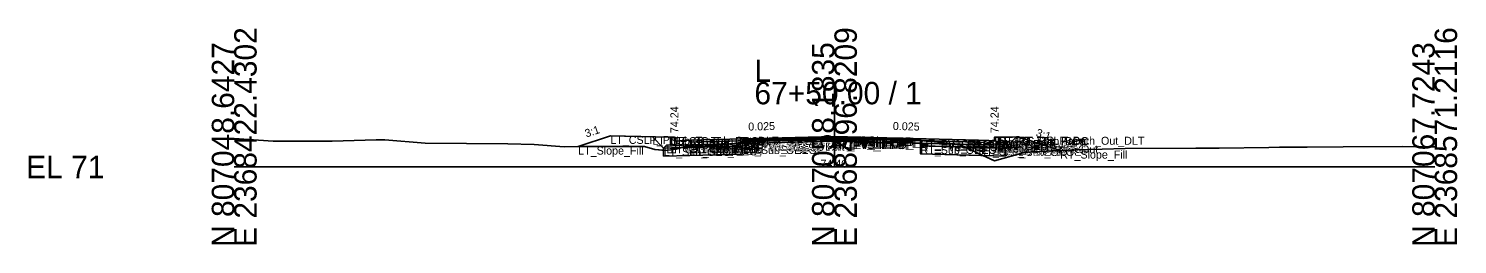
# Model space of a CAD drawing. Extents: x -26 to 8153, y -10 to 9520.
# Drawn here: x 5974.3 to 6152.8, y 7990.3 to 8017.3 of the extents above; entities that cross this region are included whole.
import ezdxf

# ---------------------------------------------------------------- set-up
doc = ezdxf.new("R2010")
doc.units = 0
for name, color, linetype in [('Exist CMT Pavement', 7, 'Continuous'), ('Exist Cross Section Cell', 7, 'Continuous'), ('Exist XS Center Line Elevation Label', 7, 'Continuous'), ('Exist XS Ground Line', 7, 'Continuous'), ('Prop CMT Conc Surface', 7, 'Continuous'), ('Prop CMT Concrete Structures', 7, 'Continuous'), ('Prop CMT Pvmt Course 1', 7, 'Continuous'), ('Prop CMT Pvmt Course 1 CG', 7, 'Continuous'), ('Prop CMT Pvmt Course 1 Wedge', 7, 'Continuous'), ('Prop CMT Pvmt Course 2', 7, 'Continuous'), ('Prop CMT Pvmt Course 2 Wedge', 7, 'Continuous'), ('Prop CMT Pvmt Course 3', 7, 'Continuous'), ('Prop CMT Pvmt Course 3 Wedge', 7, 'Continuous'), ('Prop CMT Pvmt Surface', 7, 'Continuous'), ('Prop CMT Pvmt Wedge Surface 1', 7, 'Continuous'), ('Prop CMT Pvmt Wedge Surface 2', 7, 'Continuous'), ('Prop CMT Pvmt Wedge Surface 3', 7, 'Continuous'), ('Prop CMT Shallow Undercut', 7, 'Continuous'), ('Prop CMT Shallow Undercut Boundary', 7, 'Continuous'), ('Prop CMT Slope Grass', 7, 'Continuous'), ('Prop CMT Subgrade Earthwork', 7, 'Continuous'), ('Prop XS Earthwork Shape', 7, 'Continuous'), ('Prop XS Hydro Elevations', 7, 'Continuous'), ('Prop XS SE Text', 7, 'Continuous'), ('Prop XS Side Slope Text', 7, 'Continuous'), ('Prop XS Subgrade Earthwork', 7, 'Continuous'), ('Scratch_Level_2', 7, 'Continuous'), ('Scratch_Level_6', 7, 'Continuous')]:
    doc.layers.add(name, color=color, linetype=linetype)

msp = doc.modelspace()

# ---------------------------------------------------------------- linework, layer by layer
at = {"layer": 'Exist CMT Pavement'}
for p, q in [((6063.51, 8003.05), (6064.58, 8003.18)), ((6064.58, 8003.18), (6070.11, 8003.3)), ((6070.11, 8003.3), (6074.95, 8003.4)), ((6074.95, 8003.4), (6078.18, 8003.38)), ((6078.18, 8003.38), (6085.76, 8003.31))]:
    msp.add_line(p, q, dxfattribs=at)
at = {"layer": 'Exist Cross Section Cell'}
for p, q in [((6075, 8000), (6075, 8010.64)), ((6000, 8000), (6075, 8000)), ((6075, 8000), (6150, 8000))]:
    msp.add_line(p, q, dxfattribs=at)
at = {"layer": 'Exist XS Ground Line'}
for p, q in [((6000, 8003.55), (6004.88, 8003.25)), ((6004.88, 8003.25), (6005.68, 8003.24)), ((6005.68, 8003.24), (6008.24, 8003.24)), ((6008.24, 8003.24), (6008.87, 8003.22)), ((6008.87, 8003.22), (6012.25, 8003.25)), ((6012.25, 8003.25), (6017.72, 8003.41)), ((6017.72, 8003.41), (6018.81, 8003.38)), ((6018.81, 8003.38), (6023.88, 8003)), ((6023.88, 8003), (6034.17, 8002.89)), ((6034.17, 8002.89), (6037.47, 8002.82)), ((6037.47, 8002.82), (6041.23, 8002.53)), ((6041.23, 8002.53), (6046.56, 8002.58)), ((6046.56, 8002.58), (6049.64, 8002.56)), ((6049.64, 8002.56), (6051.27, 8002.55)), ((6051.27, 8002.55), (6052.57, 8002.18)), ((6052.57, 8002.18), (6053.9, 8002.08)), ((6053.9, 8002.08), (6055.21, 8002.23)), ((6055.21, 8002.23), (6056.33, 8002.57)), ((6056.33, 8002.57), (6058.93, 8002.66)), ((6058.93, 8002.66), (6060.55, 8002.74)), ((6060.55, 8002.74), (6061.11, 8002.78)), ((6061.11, 8002.78), (6063.51, 8003.05)), ((6063.51, 8003.05), (6064.58, 8003.18)), ((6064.58, 8003.18), (6070.11, 8003.3)), ((6070.11, 8003.3), (6074.95, 8003.4)), ((6074.95, 8003.4), (6078.18, 8003.38)), ((6078.18, 8003.38), (6085.76, 8003.31)), ((6085.76, 8003.31), (6089.17, 8002.99)), ((6089.17, 8002.99), (6090.5, 8002.87)), ((6090.5, 8002.87), (6094.98, 8000.77)), ((6094.98, 8000.77), (6098.89, 8001.87)), ((6098.89, 8001.87), (6105.03, 8002.13)), ((6105.03, 8002.13), (6108.46, 8002.21)), ((6108.46, 8002.21), (6111.34, 8002.3)), ((6111.34, 8002.3), (6120.15, 8002.36)), ((6120.15, 8002.36), (6123.05, 8002.34)), ((6123.05, 8002.34), (6129.28, 8002.45)), ((6129.28, 8002.45), (6130.59, 8002.48)), ((6130.59, 8002.48), (6134.06, 8002.49)), ((6134.06, 8002.49), (6138.57, 8002.51)), ((6138.57, 8002.51), (6146.03, 8002.56)), ((6146.03, 8002.56), (6147.66, 8002.53)), ((6147.66, 8002.53), (6150, 8002.52))]:
    msp.add_line(p, q, dxfattribs=at)
at = {"layer": 'Prop CMT Conc Surface'}
for points in [[(6055, 8003.24), (6055, 8003.74), (6054.5, 8003.74)], [(6095, 8003.24), (6095, 8003.74), (6095.5, 8003.74)], [(6057, 8003.37), (6055, 8003.24)], [(6093, 8003.37), (6095, 8003.24)]]:
    msp.add_lwpolyline(points, dxfattribs=at)
at = {"layer": 'Prop CMT Concrete Structures'}
for points in [[(6057, 8003.37), (6055, 8003.24), (6055, 8003.74), (6054.5, 8003.74)], [(6054.5, 8003.74), (6054.5, 8002.72), (6057, 8002.78)], [(6093, 8003.37), (6095, 8003.24), (6095, 8003.74), (6095.5, 8003.74)], [(6095.5, 8003.74), (6095.5, 8002.72), (6093, 8002.78)], [(6057, 8002.78), (6057, 8003.37)], [(6093, 8002.78), (6093, 8003.37)]]:
    msp.add_lwpolyline(points, dxfattribs=at)
at = {"layer": 'Prop CMT Pvmt Course 1'}
for points in [[(6075, 8003.82), (6057, 8003.37)], [(6063.51, 8003.4), (6075, 8003.69)], [(6075, 8003.57), (6075, 8003.82)], [(6075, 8003.82), (6093, 8003.37)], [(6075, 8003.57), (6075, 8003.82)], [(6075, 8003.69), (6075, 8003.57), (6075, 8003.57)], [(6085.76, 8003.42), (6075, 8003.69)], [(6075, 8003.69), (6075, 8003.57), (6075, 8003.57)], [(6057, 8003.37), (6057, 8003.12)], [(6057, 8003.12), (6063.51, 8003.28)], [(6063.51, 8003.28), (6063.51, 8003.4)], [(6085.76, 8003.3), (6085.76, 8003.42)], [(6093, 8003.12), (6085.76, 8003.3)], [(6093, 8003.37), (6093, 8003.12)]]:
    msp.add_lwpolyline(points, dxfattribs=at)
at = {"layer": 'Prop CMT Pvmt Course 1 CG'}
for points in [[(6057, 8002.78), (6054, 8002.71), (6053.66, 8002.37)], [(6053.66, 8002.37), (6057, 8002.45)], [(6057, 8002.45), (6057, 8002.78)], [(6093, 8002.78), (6096, 8002.71), (6096.34, 8002.37)], [(6093, 8002.45), (6093, 8002.78)], [(6096.34, 8002.37), (6093, 8002.45)]]:
    msp.add_lwpolyline(points, dxfattribs=at)
at = {"layer": 'Prop CMT Pvmt Course 1 Wedge'}
for points in [[(6075, 8003.69), (6063.51, 8003.4)], [(6075, 8003.69), (6085.76, 8003.42)]]:
    msp.add_lwpolyline(points, dxfattribs=at)
at = {"layer": 'Prop CMT Pvmt Course 2'}
for points in [[(6063.51, 8003.28), (6057, 8003.12)], [(6057, 8003.12), (6057, 8002.79)], [(6057, 8002.79), (6063.51, 8002.95)], [(6063.51, 8002.95), (6063.51, 8003.28)], [(6085.76, 8002.97), (6085.76, 8003.3)], [(6085.76, 8003.3), (6093, 8003.12)], [(6093, 8002.79), (6085.76, 8002.97)], [(6093, 8003.12), (6093, 8002.79)]]:
    msp.add_lwpolyline(points, dxfattribs=at)
at = {"layer": 'Prop CMT Pvmt Course 2 Wedge'}
for points in [[(6075, 8003.57), (6063.51, 8003.28)], [(6075, 8003.57), (6085.76, 8003.3)]]:
    msp.add_lwpolyline(points, dxfattribs=at)
at = {"layer": 'Prop CMT Pvmt Course 3'}
for points in [[(6063.51, 8002.95), (6057, 8002.79)], [(6057, 8002.79), (6057, 8002.45)], [(6057, 8002.45), (6063.51, 8002.62)], [(6063.51, 8002.62), (6063.51, 8002.95)], [(6085.76, 8002.97), (6093, 8002.79)], [(6085.76, 8002.63), (6085.76, 8002.97)], [(6093, 8002.45), (6085.76, 8002.63)], [(6093, 8002.79), (6093, 8002.45)]]:
    msp.add_lwpolyline(points, dxfattribs=at)
at = {"layer": 'Prop CMT Pvmt Course 3 Wedge'}
for points in [[(6075, 8003.24), (6063.51, 8002.95)], [(6075, 8003.24), (6085.76, 8002.97)]]:
    msp.add_lwpolyline(points, dxfattribs=at)
at = {"layer": 'Prop CMT Pvmt Surface'}
for points in [[(6075, 8003.82), (6057, 8003.37)], [(6075, 8003.82), (6093, 8003.37)]]:
    msp.add_lwpolyline(points, dxfattribs=at)
at = {"layer": 'Prop CMT Pvmt Wedge Surface 1'}
for points in [[(6075, 8003.69), (6063.51, 8003.4)], [(6075, 8003.69), (6085.76, 8003.42)], [(6057, 8003.12), (6057, 8003.37)], [(6063.51, 8003.28), (6057, 8003.12)], [(6063.51, 8003.4), (6063.51, 8003.28)], [(6085.76, 8003.42), (6085.76, 8003.3)], [(6085.76, 8003.3), (6093, 8003.12)], [(6093, 8003.12), (6093, 8003.37)]]:
    msp.add_lwpolyline(points, dxfattribs=at)
at = {"layer": 'Prop CMT Pvmt Wedge Surface 2'}
for points in [[(6075, 8003.57), (6057, 8003.12)], [(6057, 8003.12), (6057, 8003.37)], [(6075, 8003.57), (6093, 8003.12)], [(6093, 8003.12), (6093, 8003.37)]]:
    msp.add_lwpolyline(points, dxfattribs=at)
at = {"layer": 'Prop CMT Pvmt Wedge Surface 3'}
for points in [[(6057, 8002.79), (6057, 8003.37)], [(6075, 8003.24), (6057, 8002.79)], [(6075, 8003.24), (6093, 8002.79)], [(6093, 8002.79), (6093, 8003.37)]]:
    msp.add_lwpolyline(points, dxfattribs=at)
at = {"layer": 'Prop CMT Shallow Undercut'}
for points in [[(6053.9, 8002.08), (6055.21, 8002.23), (6055.83, 8002.42), (6063.51, 8002.62), (6063.51, 8001.62), (6053.66, 8001.37), (6053.66, 8002.1)], [(6085.76, 8002.63), (6091.31, 8002.5), (6093.56, 8001.44), (6085.76, 8001.63)]]:
    msp.add_lwpolyline(points, close=True, dxfattribs=at)
at = {"layer": 'Prop CMT Shallow Undercut Boundary'}
for p, q in [((6053.66, 8002.37), (6053.66, 8001.37)), ((6063.51, 8002.62), (6063.51, 8001.62)), ((6085.76, 8002.63), (6085.76, 8001.63)), ((6096.34, 8002.37), (6096.34, 8001.37)), ((6053.66, 8001.37), (6063.51, 8001.62)), ((6096.34, 8001.37), (6085.76, 8001.63))]:
    msp.add_line(p, q, dxfattribs=at)
at = {"layer": 'Prop CMT Slope Grass'}
for points in [[(6054.5, 8003.74), (6047, 8003.89), (6042.98, 8002.55)], [(6095.5, 8003.74), (6098, 8003.79), (6103.21, 8002.05)]]:
    msp.add_lwpolyline(points, dxfattribs=at)
at = {"layer": 'Prop CMT Subgrade Earthwork'}
for points in [[(6057, 8002.45), (6053.66, 8002.37), (6052.25, 8003.78)], [(6093, 8002.45), (6096.34, 8002.37), (6097.75, 8003.78)], [(6063.51, 8002.62), (6057, 8002.45)], [(6063.51, 8002.62), (6063.53, 8003.05)], [(6085.76, 8002.63), (6085.75, 8003.31)], [(6085.76, 8002.63), (6093, 8002.45)]]:
    msp.add_lwpolyline(points, dxfattribs=at)
at = {"layer": 'Prop XS Earthwork Shape'}
for points in [[(6047, 8003.89), (6042.98, 8002.55), (6046.56, 8002.58), (6049.64, 8002.56), (6051.27, 8002.55), (6052.57, 8002.18), (6053.66, 8002.1), (6053.66, 8002.37), (6052.25, 8003.78)], [(6098, 8003.79), (6103.21, 8002.05), (6098.89, 8001.87), (6094.98, 8000.77), (6093.56, 8001.44), (6096.34, 8001.37), (6096.34, 8002.37), (6097.75, 8003.78)], [(6053.66, 8002.1), (6053.66, 8001.37), (6063.51, 8001.62), (6063.51, 8002.62), (6057, 8002.45), (6055.83, 8002.42), (6055.21, 8002.23), (6053.9, 8002.08)], [(6053.66, 8002.37), (6053.66, 8002.1), (6053.9, 8002.08), (6055.21, 8002.23), (6055.83, 8002.42)], [(6058.93, 8002.66), (6060.55, 8002.74), (6061.11, 8002.78), (6063.51, 8003.05), (6063.53, 8003.05), (6063.51, 8002.62), (6057, 8002.45), (6055.83, 8002.42), (6056.33, 8002.57)], [(6085.76, 8003.31), (6089.17, 8002.99), (6090.5, 8002.87), (6091.31, 8002.5), (6085.76, 8002.63), (6085.75, 8003.31)], [(6093.56, 8001.44), (6085.76, 8001.63), (6085.76, 8002.63), (6091.31, 8002.5)], [(6096.34, 8002.37), (6096.34, 8001.37), (6093.56, 8001.44), (6091.31, 8002.5), (6093, 8002.45)]]:
    msp.add_lwpolyline(points, close=True, dxfattribs=at)
at = {"layer": 'Prop XS Subgrade Earthwork'}
for p, q in [((6053.66, 8002.37), (6063.51, 8002.62)), ((6085.76, 8002.63), (6096.34, 8002.37))]:
    msp.add_line(p, q, dxfattribs=at)
at = {"layer": 'Scratch_Level_6'}
for points in [[(6053.9, 8002.08), (6055.21, 8002.23), (6055.83, 8002.42), (6063.51, 8002.62), (6063.51, 8001.62), (6053.66, 8001.37), (6053.66, 8002.1)], [(6085.76, 8002.63), (6091.31, 8002.5), (6093.56, 8001.44), (6085.76, 8001.63)]]:
    msp.add_lwpolyline(points, close=True, dxfattribs=at)

# ---------------------------------------------------------------- texts
at = {"layer": 'Exist Cross Section Cell'}
for s, p in [('E 2368422.4302', (6002.8, 7990)), ('E 2368496.8209', (6077.8, 7990)), ('E 2368571.2116', (6152.8, 7990)), ('N 807048.6427', (6000, 7990)), ('N 807058.1835', (6075, 7990)), ('N 807067.7243', (6150, 7990))]:
    msp.add_text(s, height=2.8, rotation=90, dxfattribs=at).set_placement(p)
for s, p in [('L', (6065, 8010.64)), ('67+50.00 / 1', (6065, 8007.84)), ('EL 71', (5974, 7998.6))]:
    msp.add_text(s, height=2.8, dxfattribs=at).set_placement(p)
at = {"layer": 'Exist XS Center Line Elevation Label'}
msp.add_text('74.40', height=1, dxfattribs=at).set_placement((6073.25, 7999.9))
at = {"layer": 'Prop XS Hydro Elevations'}
for p in [(6055.5, 8004.24), (6095.5, 8004.24)]:
    msp.add_text('74.24', height=1, rotation=90, dxfattribs=at).set_placement(p)
at = {"layer": 'Prop XS SE Text'}
for rotation, p in [(1.4321, (6064.24, 8004.55)), (358.5679, (6082.29, 8004.63))]:
    msp.add_text('0.025', height=1, rotation=rotation, dxfattribs=at).set_placement(p)
at = {"layer": 'Prop XS Side Slope Text'}
for rotation, p in [(18.4349, (6044, 8003.68)), (341.5651, (6100.09, 8003.88))]:
    msp.add_text('3:1', height=1, rotation=rotation, dxfattribs=at).set_placement(p)
at = {"layer": 'Scratch_Level_2'}
for s, p in [('LT_CSLP_Pnt', (6047, 8002.89)), ('LT_Sub_Trench_Out_DLT', (6052.25, 8002.78)), ('LT_CG_Top_BOC', (6054.5, 8002.74)), ('LT_CG_Top_Face', (6055, 8002.74)), ('PV1_PGL', (6075, 8002.82)), ('RT_PV1_IEEOP', (6075, 8002.69)), ('LT_PV1_IEEOP', (6075, 8002.69)), ('RT_CG_Top_Face', (6095, 8002.74)), ('RT_CG_Top_BOC', (6095.5, 8002.74)), ('RT_Sub_Trench_Out_DLT', (6097.75, 8002.78)), ('RT_CSLP_Pnt', (6098, 8002.79)), ('LT_Slope_Fill', (6042.98, 8001.55)), ('LT_Sub_OEOP', (6053.66, 8001.37)), ('LT_CG1_Shelf_Out', (6054, 8001.71)), ('LT_CG_Bot_BOC', (6054.5, 8001.72)), ('LT_CG_Top_Gut', (6055, 8002.24)), ('LT_PV1_OEOT', (6057, 8002.37)), ('LT_PV2_OEOT', (6057, 8002.12)), ('LT_PV3_OEOT', (6057, 8001.79)), ('LT_CG_Bot_IE', (6057, 8001.78)), ('LT_Sub_OEOT', (6057, 8001.45)), ('LT_PV1_OEEOP', (6063.51, 8002.4)), ('LT_PV2_OEEOP', (6063.51, 8002.28)), ('LT_PV_OEEOP_EG', (6063.51, 8002.05)), ('LT_PV3_OEEOP', (6063.51, 8001.95)), ('LT_Sub_OEEOP', (6063.51, 8001.62)), ('LT_PV_Sub_Tie_Out', (6063.53, 8002.05)), ('RT_PV2_IEEOP', (6075, 8002.57)), ('LT_PV2_IEEOP', (6075, 8002.57)), ('PV2_PGL', (6075, 8002.57)), ('RT_PV_IEEOP_EG', (6075, 8002.4)), ('LT_PV_IEEOP_EG', (6075, 8002.4)), ('RT_PV3_IEEOP', (6075, 8002.24)), ('LT_PV3_IEEOP', (6075, 8002.24)), ('RT_PV_Sub_Tie_Out', (6085.75, 8002.31)), ('RT_PV1_OEEOP', (6085.76, 8002.42)), ('RT_PV_OEEOP_EG', (6085.76, 8002.31)), ('RT_PV2_OEEOP', (6085.76, 8002.3)), ('RT_PV3_OEEOP', (6085.76, 8001.97)), ('RT_Sub_OEEOP', (6085.76, 8001.63)), ('RT_PV1_OEOT', (6093, 8002.37)), ('RT_PV2_OEOT', (6093, 8002.12)), ('RT_PV3_OEOT', (6093, 8001.79)), ('RT_CG_Bot_IE', (6093, 8001.78)), ('RT_Sub_OEOT', (6093, 8001.45)), ('RT_CG_Top_Gut', (6095, 8002.24)), ('RT_CG_Bot_BOC', (6095.5, 8001.72)), ('RT_CG1_Shelf_Out', (6096, 8001.71)), ('RT_Sub_OEOP', (6096.34, 8001.37)), ('RT_Slope_Fill', (6103.21, 8001.05))]:
    msp.add_text(s, height=1, dxfattribs=at).set_placement(p)

doc.saveas('drawing.dxf')
